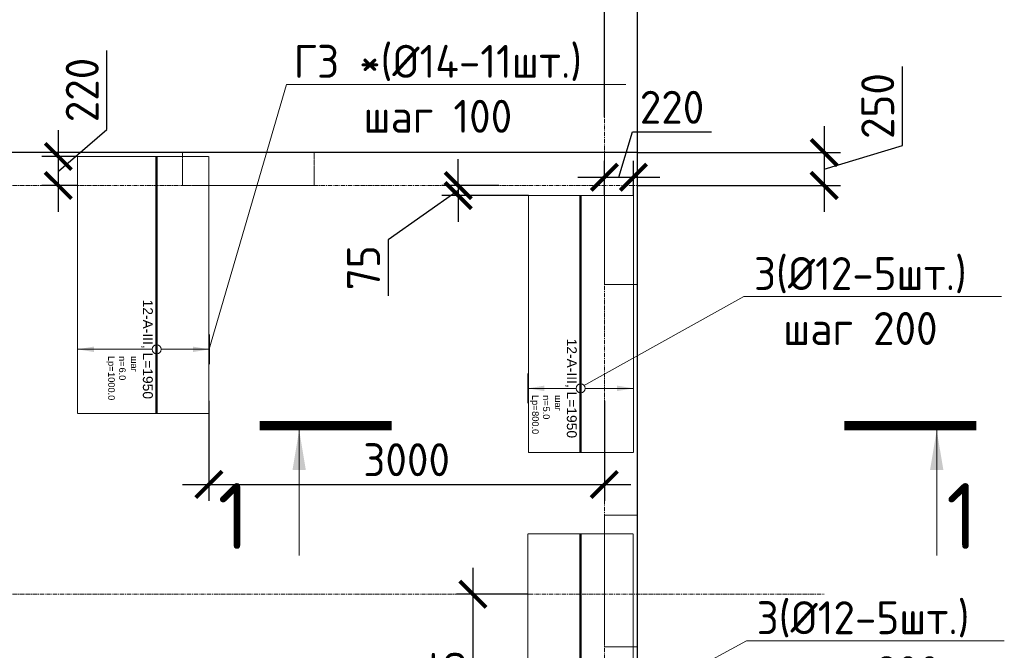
# Model space of a CAD drawing. Header units: millimetres. Extents: x -5898314 to 1055204, y -720802 to 1562611.
# Tile 336 of 362: x 148349 to 155816, y -32130 to -27346. Entities that reach past the tile are written whole.
import ezdxf
from ezdxf import colors
from ezdxf.entities.mleader import LeaderData, LeaderLine
from ezdxf.enums import TextEntityAlignment as Align
from ezdxf.math import Vec2, Vec3

# ---------------------------------------------------------------- set-up
doc = ezdxf.new("R2010")
doc.units = ezdxf.units.MM
doc.set_wipeout_variables(frame=1)
for name, pattern in [('01 Штриховая _4 мм_', [6, 3.5, -2.5]), ('______5', [1100, 800, -100, 100, -100]), ('DASHED', [7, 5, -2, 0]), ('GOST2.303 4', [7, 5, -2, 0]), ('осевая', [50.8, 31.75, -6.35, 6.35, -6.35])]:
    doc.linetypes.add(name, pattern=pattern)
for name, color, linetype, lineweight in [('907Сл Осевые', 1, 'Continuous', 0), ('АрмСтер', 2, 'Continuous', 50), ('контур распр. стерхней', 2, 'GOST2.303 4', 20), ('Оси', 40, '______5', 18), ('Перекрытие ж_бетон', 1, 'Continuous', 30), ('подоснова', 151, 'Continuous', 5), ('РАЗМЕРЫ', 1, 'Continuous', 9), ('Узлы', 7, 'Continuous', 0)]:
    doc.layers.add(name, color=color, linetype=linetype, lineweight=lineweight)
doc.layers.add('АрмСтер_атрибуты', color=2, linetype='Continuous', lineweight=0, plot=False)
doc.layers.add('Колонна_ бетон', color=7, linetype='Continuous', lineweight=50, true_color=0xb4b496)
doc.styles.add('GOST-2.304_Type-B', font='GOST_Common.ttf')
doc.styles.get("Standard").update_dxf_attribs({"font": 'arial.ttf'})
doc.styles.add('Аннотативный', font='arial.ttf')
doc.dimstyles.new('СПДС', dxfattribs={"dimscale": 100, "dimtxt": 2.5, "dimasz": 2, "dimexe": 1.25, "dimexo": 0, "dimtad": 1, "dimdec": 0, "dimrnd": 5, "dimtxsty": 'GOST-2.304_Type-B', "dimblk": 'ARCHTICK', "dimcen": 2.5, "dimdle": 2, "dimclrd": 1, "dimclre": 1, "dimclrt": 1, "dimadec": 0, "dimazin": 2, "dimtfac": 0.75, "dimtdec": 0, "dimtmove": 1, "dimatfit": 3, "dimfxl": 1, "dimtfillclr": 256, "dimtolj": 1, "dimarcsym": 1})

# ---------------------------------------------------------------- blocks, each defined once
blk = doc.blocks.new('_ArchTick')
at = {"color": 0, "linetype": 'ByBlock', "const_width": 0.15}
blk.add_lwpolyline([(-0.5, -0.5), (0.5, 0.5)], dxfattribs=at)
blk = doc.blocks.new('*D714')
at = {"layer": 'DEFPOINTS', "color": 0, "lineweight": 0, "transparency": 16777216}
for p in [(153033.4, -26153.8), (152783.4, -28084.7), (153033.4, -28354.4)]:
    blk.add_point(p, dxfattribs=at)
at = {"layer": 'РАЗМЕРЫ', "color": 1, "lineweight": -2, "transparency": 16777216}
for p, q in [((152908.4, -26153.8), (153011.5, -25810)), ((153011.5, -25810), (153611.5, -25810)), ((152783.4, -28084.7), (152783.4, -26028.8)), ((153033.4, -28354.4), (153033.4, -26028.8)), ((152583.4, -26153.8), (153233.4, -26153.8))]:
    blk.add_line(p, q, dxfattribs=at)
at = {"layer": 'РАЗМЕРЫ', "color": 1, "lineweight": -2, "transparency": 16777216, "xscale": 200, "yscale": 200, "zscale": 200, "rotation": 180}
blk.add_blockref('_ArchTick', (152783.4, -26153.8), dxfattribs=at)
at = {"layer": 'РАЗМЕРЫ', "color": 1, "lineweight": -2, "transparency": 16777216, "xscale": 200, "yscale": 200, "zscale": 200}
blk.add_blockref('_ArchTick', (153033.4, -26153.8), dxfattribs=at)
at = {"layer": 'РАЗМЕРЫ', "color": 1, "lineweight": 0, "transparency": 16777216, "insert": (153311.5, -25622.5), "char_height": 250, "attachment_point": 5, "style": 'GOST-2.304_Type-B'}
blk.add_mtext('\\A1;250', dxfattribs=at)
blk = doc.blocks.new('*D715')
at = {"layer": 'DEFPOINTS', "color": 0, "lineweight": 0, "transparency": 16777216}
for p in [(153033.4, -28354.4), (153033.4, -28604.4), (154449.6, -28604.4)]:
    blk.add_point(p, dxfattribs=at)
at = {"layer": 'РАЗМЕРЫ', "color": 1, "lineweight": -2, "transparency": 16777216}
for p, q in [((155043.3, -28301.3), (155043.3, -27701.3)), ((154449.6, -28154.4), (154449.6, -28804.4)), ((153033.4, -28354.4), (154574.6, -28354.4)), ((154449.6, -28479.4), (155043.3, -28301.3)), ((153033.4, -28604.4), (154574.6, -28604.4))]:
    blk.add_line(p, q, dxfattribs=at)
at = {"layer": 'РАЗМЕРЫ', "color": 1, "lineweight": -2, "transparency": 16777216, "xscale": 200, "yscale": 200, "zscale": 200}
for p, rotation in [((154449.6, -28354.4), 90), ((154449.6, -28604.4), 270)]:
    blk.add_blockref('_ArchTick', p, dxfattribs=dict(at, rotation=rotation))
at = {"layer": 'РАЗМЕРЫ', "color": 1, "lineweight": 0, "transparency": 16777216, "insert": (154855.8, -28001.3), "char_height": 250, "attachment_point": 5, "rotation": 90, "style": 'GOST-2.304_Type-B'}
blk.add_mtext('\\A1;250', dxfattribs=at)
blk = doc.blocks.new('подложка стн 1-го этажа')
at = {"layer": 'Колонна_ бетон', "color": 252, "linetype": 'DASHED', "lineweight": 0, "ltscale": 0.5, "true_color": 0x939598, "transparency": 33554687}
for p, q in [((55093.8, 26361.8, -200), (55093.8, 26361.8, -200)), ((55093.8, 26361.8, -200), (55093.8, 26361.8, -200)), ((54843.8, 26111.8, -200), (54843.8, 26111.8, -200)), ((54843.8, 26111.8, -200), (54843.8, 26111.8, -200))]:
    blk.add_line(p, q, dxfattribs=at)
for points, elevation in [([(51643.8, 26362.2), (52643.5, 26362.2), (52643.5, 26111.8), (51643.8, 26111.8)], -360), ([(51643.8, 26362.2), (52643.5, 26362.2), (52643.5, 26111.8), (51643.8, 26111.8)], -360), ([(54843.9, 26361.8), (55093.9, 26361.8), (55093.9, 25361.5), (54843.9, 25361.5)], -560), ([(54843.9, 26361.8), (55093.9, 26361.8), (55093.9, 25361.5), (54843.9, 25361.5)], -560), ([(54843.9, 23611.8), (55093.8, 23611.8), (55093.8, 22611.8), (54843.9, 22611.8)], -360), ([(54843.9, 23611.8), (55093.9, 23611.8), (55093.9, 22611.8), (54843.9, 22611.8)], -560), ([(54843.9, 23611.8), (55093.8, 23611.8), (55093.8, 22611.8), (54843.9, 22611.8)], -360), ([(54843.9, 23611.8), (55093.9, 23611.8), (55093.9, 22611.8), (54843.9, 22611.8)], -560)]:
    blk.add_lwpolyline(points, close=True, dxfattribs=dict(at, elevation=elevation))
blk = doc.blocks.new('оси блок 2')
at = {"layer": 'Оси', "color": 16, "linetype": 'осевая', "lineweight": 0, "transparency": 33554687}
for p, q in [((-38904.7, -322543), (-38904.7, -347914.1)), ((-89822.3, -326301.3), (-37238.5, -326301.3)), ((-89822.3, -329401.3), (-37238.5, -329401.3))]:
    blk.add_line(p, q, dxfattribs=at)
blk = doc.blocks.new('_None')
blk = doc.blocks.new('*U1016')
at = {"layer": 'РАЗМЕРЫ'}
for p, q in [((112.5, 400), (-112.5, 400)), ((112.5, -600), (-112.5, -600))]:
    blk.add_line(p, q, dxfattribs=at)
at = {"layer": 'РАЗМЕРЫ', "ltscale": 15}
blk.add_line((0, -600), (0, 400), dxfattribs=at)
at = {"layer": 'РАЗМЕРЫ'}
for points in [[(0, 400), (20.9, 274.8), (-20.9, 274.8)], [(0, -600), (20.9, -474.8), (-20.9, -474.8)]]:
    blk.add_solid(points, dxfattribs=at)
at = {"layer": 'АрмСтер_атрибуты', "color": 215, "ltscale": 15, "style": 'Аннотативный'}
for s, p in [('шаг', (51.4, -194.2)), ('n=', (51.4, -285.1)), ('Lр=', (50.2, -367.8))]:
    blk.add_text(s, height=50, dxfattribs=at).set_placement(p)
at = {"layer": 'АрмСтер_атрибуты', "style": 'Аннотативный', "flags": 8}
blk.add_attdef('ПОЗ', (110, 29.6), '', height=75, dxfattribs=at)
at = {"layer": 'АрмСтер_атрибуты', "flags": 9}
for tag, p in [('МАССА', (-1033.5, -10.5)), ('ОБОЗНАЧЕНИЕ', (-1033.5, -124.4))]:
    blk.add_attdef(tag, p, '', height=75, dxfattribs=at)
at = {"layer": 'АрмСтер_атрибуты', "color": 215, "style": 'Аннотативный'}
for tag, p, flags in [('ШАГ', (190.9, -194.2), 10), ('КОЛ', (138, -285.1), 8), ('ШИРИНА', (172.9, -367.8), 8)]:
    blk.add_attdef(tag, p, '', height=50, dxfattribs=dict(at, flags=flags))
at = {"linetype": 'Continuous', "lineweight": 0}
blk.add_wipeout([(35, 0), (28.3, 20.6), (10.8, 33.3), (-10.8, 33.3), (-28.3, 20.6), (-35, 0), (-28.3, -20.6), (-10.8, -33.3), (10.8, -33.3), (28.3, -20.6)], dxfattribs=at)
at = {"color": 0, "linetype": 'ByBlock', "lineweight": -2, "ltscale": 100}
blk.add_line((-1462.5, 0), (487.5, 0), dxfattribs=at)
at = {"layer": 'РАЗМЕРЫ'}
blk.add_circle((0, 0), 35, dxfattribs=at)
at = {"layer": 'АрмСтер_атрибуты', "style": 'Аннотативный', "flags": 8}
blk.add_attdef('НАИМЕНОВАНИЕ', text='', height=75, dxfattribs=at).set_placement((0, -29.3), align=Align.TOP_CENTER)
blk = doc.blocks.new('*U1017')
at = {"layer": 'РАЗМЕРЫ'}
for p, q in [((112.5, 400), (-112.5, 400)), ((112.5, -400), (-112.5, -400))]:
    blk.add_line(p, q, dxfattribs=at)
at = {"layer": 'РАЗМЕРЫ', "ltscale": 15}
blk.add_line((0, -400), (0, 400), dxfattribs=at)
at = {"layer": 'РАЗМЕРЫ'}
for points in [[(0, 400), (20.9, 274.8), (-20.9, 274.8)], [(0, -400), (20.9, -274.8), (-20.9, -274.8)]]:
    blk.add_solid(points, dxfattribs=at)
at = {"layer": 'АрмСтер_атрибуты', "color": 215, "ltscale": 15, "style": 'Аннотативный'}
for s, p in [('шаг', (51.4, -194.2)), ('n=', (51.4, -285.1)), ('Lр=', (50.2, -367.8))]:
    blk.add_text(s, height=50, dxfattribs=at).set_placement(p)
at = {"layer": 'АрмСтер_атрибуты', "style": 'Аннотативный', "flags": 8}
blk.add_attdef('ПОЗ', (110, 29.6), '', height=75, dxfattribs=at)
at = {"layer": 'АрмСтер_атрибуты', "color": 215, "style": 'Аннотативный'}
for tag, p, flags in [('ШАГ', (190.9, -194.2), 10), ('КОЛ', (138, -285.1), 8), ('ШИРИНА', (172.9, -367.8), 8)]:
    blk.add_attdef(tag, p, '', height=50, dxfattribs=dict(at, flags=flags))
at = {"layer": 'АрмСтер_атрибуты', "flags": 9}
for tag, p in [('МАССА', (-1033.5, -810.5)), ('ОБОЗНАЧЕНИЕ', (-1033.5, -924.4))]:
    blk.add_attdef(tag, p, '', height=75, dxfattribs=at)
at = {"linetype": 'Continuous', "lineweight": 0}
blk.add_wipeout([(35, 0), (28.3, 20.6), (10.8, 33.3), (-10.8, 33.3), (-28.3, 20.6), (-35, 0), (-28.3, -20.6), (-10.8, -33.3), (10.8, -33.3), (28.3, -20.6)], dxfattribs=at)
at = {"color": 0, "linetype": 'ByBlock', "lineweight": -2, "ltscale": 100}
blk.add_line((-1462.5, 0), (487.5, 0), dxfattribs=at)
at = {"layer": 'РАЗМЕРЫ'}
blk.add_circle((0, 0), 35, dxfattribs=at)
at = {"layer": 'АрмСтер_атрибуты', "style": 'Аннотативный', "flags": 8}
blk.add_attdef('НАИМЕНОВАНИЕ', text='', height=75, dxfattribs=at).set_placement((0, -29.3), align=Align.TOP_CENTER)
blk = doc.blocks.new('*U1013')
at = {"layer": 'РАЗМЕРЫ'}
for p, q in [((112.5, 400), (-112.5, 400)), ((112.5, -400), (-112.5, -400))]:
    blk.add_line(p, q, dxfattribs=at)
at = {"layer": 'РАЗМЕРЫ', "ltscale": 15}
blk.add_line((0, -400), (0, 400), dxfattribs=at)
at = {"layer": 'РАЗМЕРЫ'}
for points in [[(0, 400), (20.9, 274.8), (-20.9, 274.8)], [(0, -400), (20.9, -274.8), (-20.9, -274.8)]]:
    blk.add_solid(points, dxfattribs=at)
at = {"layer": 'АрмСтер_атрибуты', "color": 215, "ltscale": 15, "style": 'Аннотативный'}
for s, p in [('шаг', (51.4, -194.2)), ('n=', (51.4, -285.1)), ('Lр=', (50.2, -367.8))]:
    blk.add_text(s, height=50, dxfattribs=at).set_placement(p)
at = {"layer": 'АрмСтер_атрибуты', "style": 'Аннотативный', "flags": 8}
blk.add_attdef('ПОЗ', (110, 29.6), '', height=75, dxfattribs=at)
at = {"layer": 'АрмСтер_атрибуты', "color": 215, "style": 'Аннотативный'}
for tag, p, flags in [('ШАГ', (190.9, -194.2), 10), ('КОЛ', (138, -285.1), 8), ('ШИРИНА', (172.9, -367.8), 8)]:
    blk.add_attdef(tag, p, '', height=50, dxfattribs=dict(at, flags=flags))
at = {"layer": 'АрмСтер_атрибуты', "flags": 9}
for tag, p in [('МАССА', (-1033.5, -810.5)), ('ОБОЗНАЧЕНИЕ', (-1033.5, -924.4))]:
    blk.add_attdef(tag, p, '', height=75, dxfattribs=at)
at = {"linetype": 'Continuous', "lineweight": 0}
blk.add_wipeout([(35, 0), (28.3, 20.6), (10.8, 33.3), (-10.8, 33.3), (-28.3, 20.6), (-35, 0), (-28.3, -20.6), (-10.8, -33.3), (10.8, -33.3), (28.3, -20.6)], dxfattribs=at)
at = {"color": 0, "linetype": 'ByBlock', "lineweight": -2, "ltscale": 100}
blk.add_line((-1462.5, 0), (487.5, 0), dxfattribs=at)
at = {"layer": 'РАЗМЕРЫ'}
blk.add_circle((0, 0), 35, dxfattribs=at)
at = {"layer": 'АрмСтер_атрибуты', "style": 'Аннотативный', "flags": 8}
blk.add_attdef('НАИМЕНОВАНИЕ', text='', height=75, dxfattribs=at).set_placement((0, -29.3), align=Align.TOP_CENTER)
blk = doc.blocks.new('*D1096')
at = {"layer": '907Сл Осевые', "color": 1, "lineweight": -2, "transparency": 16777216}
for p, q in [((151786.2, -31504.4), (151786.2, -33397.3)), ((152202.3, -31704.4), (151661.2, -31704.4)), ((152202.3, -33197.3), (151661.2, -33197.3))]:
    blk.add_line(p, q, dxfattribs=at)
at = {"layer": 'DEFPOINTS', "color": 0, "lineweight": 0, "transparency": 16777216}
for p in [(152202.3, -31704.4), (151786.2, -33197.3), (152202.3, -33197.3)]:
    blk.add_point(p, dxfattribs=at)
at = {"layer": '907Сл Осевые', "color": 1, "lineweight": -2, "transparency": 16777216, "xscale": 200, "yscale": 200, "zscale": 200}
for p, rotation in [((151786.2, -31704.4), 90), ((151786.2, -33197.3), 270)]:
    blk.add_blockref('_ArchTick', p, dxfattribs=dict(at, rotation=rotation))
at = {"layer": '907Сл Осевые', "color": 1, "lineweight": 0, "transparency": 16777216, "insert": (151598.7, -32450.8), "char_height": 250, "attachment_point": 5, "rotation": 90, "style": 'GOST-2.304_Type-B'}
blk.add_mtext('\\A1;1495', dxfattribs=at)
blk = doc.blocks.new('*D1097')
at = {"layer": '907Сл Осевые', "color": 1, "lineweight": -2, "transparency": 16777216}
for p, q in [((152892.8, -28541.9), (152995.9, -28198.1)), ((152995.9, -28198.1), (153595.9, -28198.1)), ((152782.8, -28680.5), (152782.8, -28416.9)), ((153002.7, -28680.5), (153002.7, -28416.9)), ((152582.8, -28541.9), (153202.7, -28541.9))]:
    blk.add_line(p, q, dxfattribs=at)
at = {"layer": 'DEFPOINTS', "color": 0, "lineweight": 0, "transparency": 16777216}
for p in [(153002.7, -28541.9), (152782.8, -28680.5), (153002.7, -28680.5)]:
    blk.add_point(p, dxfattribs=at)
at = {"layer": '907Сл Осевые', "color": 1, "lineweight": -2, "transparency": 16777216, "xscale": 200, "yscale": 200, "zscale": 200, "rotation": 180}
blk.add_blockref('_ArchTick', (152782.8, -28541.9), dxfattribs=at)
at = {"layer": '907Сл Осевые', "color": 1, "lineweight": -2, "transparency": 16777216, "xscale": 200, "yscale": 200, "zscale": 200}
blk.add_blockref('_ArchTick', (153002.7, -28541.9), dxfattribs=at)
at = {"layer": '907Сл Осевые', "color": 1, "lineweight": 0, "transparency": 16777216, "insert": (153295.9, -28010.6), "char_height": 250, "attachment_point": 5, "style": 'GOST-2.304_Type-B'}
blk.add_mtext('\\A1;220', dxfattribs=at)
blk = doc.blocks.new('*D1098')
at = {"layer": '907Сл Осевые', "color": 1, "lineweight": -2, "transparency": 16777216}
for p, q in [((151675.1, -28604.4), (151675.1, -28404.4)), ((151675.1, -28642.4), (151143.8, -29015.9)), ((151983.3, -28604.4), (151550.1, -28604.4)), ((151675.1, -28604.4), (151675.1, -28680.5)), ((151675.1, -28604.4), (151675.1, -28680.5)), ((152208.4, -28680.5), (151550.1, -28680.5)), ((151675.1, -28680.5), (151675.1, -28880.5)), ((151143.8, -29015.9), (151143.8, -29439.8))]:
    blk.add_line(p, q, dxfattribs=at)
at = {"layer": 'DEFPOINTS', "color": 0, "lineweight": 0, "transparency": 16777216}
for p in [(151983.3, -28604.4), (151675.1, -28680.5), (152208.4, -28680.5)]:
    blk.add_point(p, dxfattribs=at)
at = {"layer": '907Сл Осевые', "color": 1, "lineweight": -2, "transparency": 16777216, "xscale": 200, "yscale": 200, "zscale": 200}
for p, rotation in [((151675.1, -28604.4), 270), ((151675.1, -28680.5), 90)]:
    blk.add_blockref('_ArchTick', p, dxfattribs=dict(at, rotation=rotation))
at = {"layer": '907Сл Осевые', "color": 1, "lineweight": 0, "transparency": 16777216, "insert": (150956.3, -29227.9), "char_height": 250, "attachment_point": 5, "rotation": 90, "style": 'GOST-2.304_Type-B'}
blk.add_mtext('\\A1;75', dxfattribs=at)
blk = doc.blocks.new('*D1099')
at = {"layer": '907Сл Осевые', "color": 1, "lineweight": -2, "transparency": 16777216}
for p, q in [((149010.2, -28179.7), (149010.2, -27579.7)), ((148641.8, -28494.4), (149010.2, -28179.7)), ((148641.8, -28804.4), (148641.8, -28184.3)), ((148787.4, -28384.3), (148516.8, -28384.3)), ((148782.4, -28604.4), (148516.8, -28604.4))]:
    blk.add_line(p, q, dxfattribs=at)
at = {"layer": 'DEFPOINTS', "color": 0, "lineweight": 0, "transparency": 16777216}
for p in [(148641.8, -28384.3), (148787.4, -28384.3), (148782.4, -28604.4)]:
    blk.add_point(p, dxfattribs=at)
at = {"layer": '907Сл Осевые', "color": 1, "lineweight": -2, "transparency": 16777216, "xscale": 200, "yscale": 200, "zscale": 200}
for p, rotation in [((148641.8, -28384.3), 90), ((148641.8, -28604.4), 270)]:
    blk.add_blockref('_ArchTick', p, dxfattribs=dict(at, rotation=rotation))
at = {"layer": '907Сл Осевые', "color": 1, "lineweight": 0, "transparency": 16777216, "insert": (148822.7, -27879.7), "char_height": 250, "attachment_point": 5, "rotation": 90, "style": 'GOST-2.304_Type-B'}
blk.add_mtext('\\A1;220', dxfattribs=at)
blk = doc.blocks.new('*D1100')
at = {"layer": '907Сл Осевые', "color": 1, "lineweight": -2, "transparency": 16777216}
for p, q in [((149783.6, -30236.7), (149783.6, -30996.8)), ((152782.8, -30236.7), (152782.8, -30996.8)), ((149583.6, -30871.8), (152982.8, -30871.8))]:
    blk.add_line(p, q, dxfattribs=at)
at = {"layer": 'DEFPOINTS', "color": 0, "lineweight": 0, "transparency": 16777216}
for p in [(149783.6, -30236.7), (152782.8, -30236.7), (152782.8, -30871.8)]:
    blk.add_point(p, dxfattribs=at)
at = {"layer": '907Сл Осевые', "color": 1, "lineweight": -2, "transparency": 16777216, "xscale": 200, "yscale": 200, "zscale": 200, "rotation": 180}
blk.add_blockref('_ArchTick', (149783.6, -30871.8), dxfattribs=at)
at = {"layer": '907Сл Осевые', "color": 1, "lineweight": -2, "transparency": 16777216, "xscale": 200, "yscale": 200, "zscale": 200}
blk.add_blockref('_ArchTick', (152782.8, -30871.8), dxfattribs=at)
at = {"layer": '907Сл Осевые', "color": 1, "lineweight": 0, "transparency": 16777216, "insert": (151283.2, -30684.3), "char_height": 250, "attachment_point": 5, "style": 'GOST-2.304_Type-B'}
blk.add_mtext('\\A1;3000', dxfattribs=at)

msp = doc.modelspace()

# ---------------------------------------------------------------- linework, layer by layer
at = {"layer": 'контур распр. стерхней', "linetype": '01 Штриховая _4 мм_'}
for points in [[(148787.38, -30334.34), (148787.38, -28384.34), (149783.57, -28384.35), (149783.57, -30334.35)], [(152208.39, -30630.48), (152208.39, -28680.48), (153002.75, -28680.49), (153002.75, -30630.49)], [(152202.33, -33197.3), (152202.33, -31247.3), (153002.33, -31247.31), (153002.33, -33197.31)]]:
    msp.add_lwpolyline(points, close=True, dxfattribs=at)
at = {"layer": 'Перекрытие ж_бетон'}
msp.add_lwpolyline([(149983.35, -45254.44), (153033.35, -45254.44), (153033.35, -28354.44), (146343.35, -28354.44)], dxfattribs=at)
at = {"layer": 'Узлы', "color": 1, "linetype": 'Continuous', "lineweight": 0}
for p, q in [((150467.88, -30461.73, 3100), (150467.88, -31411.73, 3100)), ((150468.47, -30461.78, 3100), (150468.47, -31411.78, 3100)), ((155303.02, -30461.73, 3100), (155303.02, -31411.73, 3100)), ((155303.6, -30461.78, 3100), (155303.6, -31411.78, 3100))]:
    msp.add_line(p, q, dxfattribs=at)
at = {"layer": 'Узлы', "color": 1, "linetype": 'Continuous', "lineweight": 0, "const_width": 70, "elevation": 3100}
for points in [[(150167.88, -30426.73), (151167.88, -30426.73)], [(150168.47, -30426.78), (151168.47, -30426.78)], [(155603.02, -30426.73), (154603.02, -30426.73)], [(155603.6, -30426.78), (154603.6, -30426.78)]]:
    msp.add_lwpolyline(points, dxfattribs=at)
at = {"layer": 'Узлы', "color": 1, "linetype": 'Continuous', "lineweight": 0}
for points in [[(150467.88, -30461.73, 3100), (150417.6, -30762.18, 3100), (150518.15, -30762.18, 3100)], [(150468.47, -30461.78, 3100), (150418.19, -30762.23, 3100), (150518.74, -30762.23, 3100)], [(155303.02, -30461.73, 3100), (155252.74, -30762.18, 3100), (155353.29, -30762.18, 3100)], [(155303.6, -30461.78, 3100), (155253.33, -30762.23, 3100), (155353.88, -30762.23, 3100)]]:
    msp.add_solid(points, dxfattribs=at)

# ---------------------------------------------------------------- block references
at = {"layer": 'Перекрытие ж_бетон'}
msp.add_blockref('подложка стн 1-го этажа', (97939.43, -54716.23, 560), dxfattribs=at)
at = {"layer": 'подоснова', "color": 2, "ltscale": 0.3}
msp.add_blockref('оси блок 2', (191688.07, 297696.88), dxfattribs=at)

# ---------------------------------------------------------------- texts
at = {"layer": 'Узлы', "color": 1, "linetype": 'Continuous', "lineweight": 0, "char_height": 500, "attachment_point": 5, "style": 'GOST-2.304_Type-B'}
for insert in [(149970.1, -31111.78, 3100), (155495, -31111.73, 3100)]:
    msp.add_mtext_dynamic_manual_height_columns('1', width=723.8798, gutter_width=25, heights=[0], dxfattribs=dict(at, insert=insert))

# ---------------------------------------------------------------- dimensions: what is measured, and where the dimension line sits
at = {"layer": 'РАЗМЕРЫ', "color": 1, "lineweight": 0}
dim = msp.add_linear_dim(base=(153033.35, -26153.76), p1=(152783.35, -28084.66), p2=(153033.35, -28354.44), dimstyle='СПДС', override={"dimtxt": 2.5, "dimrnd": 5}, dxfattribs=at)
dim.commit()
dim.dimension.update_dxf_attribs({"geometry": '*D714', "text_midpoint": (153073.98, -25622.51)})
dim = msp.add_linear_dim(base=(154449.57, -28604.44), p1=(153033.35, -28354.44), p2=(153033.35, -28604.44), angle=90, dimstyle='СПДС', override={"dimtxt": 2.5, "dimrnd": 5}, dxfattribs=at)
dim.commit()
dim.dimension.update_dxf_attribs({"geometry": '*D715', "text_midpoint": (154855.82, -28238.81)})

# ---------------------------------------------------------------- leaders
at = {"layer": 'подоснова', "color": 5, "lineweight": 0, "ltscale": 0.3}
ml = msp.add_multileader_mtext('Standard', dxfattribs=at)
ml.set_content('12(%%C16-9шт.)\\Pшаг 200', color=5, style='GOST-2.304_Type-B')
ml.set_leader_properties(color=256, linetype='ByLayer', lineweight=15)
ml.set_arrow_properties(name='NONE')
ml.build(insert=Vec2(0, 0))
ml.multileader.update_dxf_attribs({"text_left_attachment_type": 6, "text_right_attachment_type": 6, "dogleg_length": 0.1, "arrow_head_size": 18})
ctx = ml.context
ctx.base_point, ctx.char_height, ctx.arrow_head_size, ctx.landing_gap_size, ctx.plane_origin = Vec3(147074.05, -25109.23, 180), 250, 18, 20, Vec3(137792.35, -22985.77, 180)
ctx.left_attachment, ctx.right_attachment, ctx.text_align_type = 6, 6, 1
notes = []
notes.append((ctx, [(0, (1, 1, 0), (147073.95, -25109.23, 180), (1, 0), 0.1, [(0, [(145683.88, -28583.2, 180)], 0, [])])]))
ctx.mtext.insert, ctx.mtext.alignment, ctx.mtext.flow_direction = Vec3(148019.05, -24809.23, 180), 2, 5
at = {"layer": 'подоснова', "color": 2, "lineweight": 0, "ltscale": 0.3}
ml = msp.add_multileader_mtext('Standard', dxfattribs=at)
ml.set_content(' Г1*(%%C12-7шт.)\\Pшаг 100', color=2, style='GOST-2.304_Type-B')
ml.set_leader_properties(color=256, linetype='ByLayer', lineweight=15)
ml.set_arrow_properties(name='NONE')
ml.build(insert=Vec2(0, 0))
ml.multileader.update_dxf_attribs({"text_left_attachment_type": 6, "text_right_attachment_type": 6, "dogleg_length": 0.1, "arrow_head_size": 18})
ctx = ml.context
ctx.base_point, ctx.char_height, ctx.arrow_head_size, ctx.landing_gap_size, ctx.plane_origin = Vec3(148529.68, -26077.1, 180), 250, 18, 20, Vec3(138223.2, -24862.62, 180)
ctx.left_attachment, ctx.right_attachment, ctx.text_align_type = 6, 6, 1
notes.append((ctx, [(0, (1, 1, 0), (148529.58, -26077.1, 180), (1, 0), 0.1, [(0, [(146607.93, -29854.32, 180)], 0, [])])]))
ctx.mtext.insert, ctx.mtext.alignment, ctx.mtext.flow_direction = Vec3(149615.59, -25777.1, 180), 2, 5
ml = msp.add_multileader_mtext('Standard', dxfattribs=at)
ml.set_content('Г3 *(%%C14-11шт.)\\Pшаг 100', color=2, style='GOST-2.304_Type-B')
ml.set_leader_properties(color=256, linetype='ByLayer', lineweight=15)
ml.set_arrow_properties(name='NONE')
ml.build(insert=Vec2(0, 0))
ml.multileader.update_dxf_attribs({"text_left_attachment_type": 6, "text_right_attachment_type": 6, "dogleg_length": 0.1, "arrow_head_size": 18})
ctx = ml.context
ctx.base_point, ctx.char_height, ctx.arrow_head_size, ctx.landing_gap_size, ctx.plane_origin = Vec3(150371.29, -27837.11, 180), 250, 18, 20, Vec3(141089.59, -23105.57, 180)
ctx.left_attachment, ctx.right_attachment, ctx.text_align_type = 6, 6, 1
notes.append((ctx, [(0, (1, 1, 0), (150371.19, -27837.11, 180), (1, 0), 0.1, [(0, [(149782.85, -29852.85, 180)], 0, [])])]))
ctx.mtext.insert, ctx.mtext.alignment, ctx.mtext.flow_direction = Vec3(151519.7, -27537.11, 180), 2, 5
at = {"layer": 'подоснова', "color": 4, "lineweight": 0, "ltscale": 0.3}
ml = msp.add_multileader_mtext('Standard', dxfattribs=at)
ml.set_content('3(%%C12-5шт.)\\Pшаг 200', color=4, style='GOST-2.304_Type-B')
ml.set_leader_properties(color=256, linetype='ByLayer', lineweight=15)
ml.set_arrow_properties(name='NONE')
ml.build(insert=Vec2(0, 0))
ml.multileader.update_dxf_attribs({"text_left_attachment_type": 6, "text_right_attachment_type": 6, "dogleg_length": 0.1, "arrow_head_size": 18})
ctx = ml.context
ctx.base_point, ctx.char_height, ctx.arrow_head_size, ctx.landing_gap_size, ctx.plane_origin = Vec3(153841.91, -29446.99, 180), 250, 18, 20, Vec3(144560.21, -24715.44, 180)
ctx.left_attachment, ctx.right_attachment, ctx.text_align_type = 6, 6, 1
notes.append((ctx, [(0, (1, 1, 0), (153841.81, -29446.99, 180), (1, 0), 0.1, [(0, [(152573.77, -30151.59, 180)], 0, [])])]))
ctx.mtext.insert, ctx.mtext.alignment, ctx.mtext.flow_direction = Vec3(154724.41, -29146.99, 180), 2, 5
ml = msp.add_multileader_mtext('Standard', dxfattribs=at)
ml.set_content('3(%%C12-5шт.)\\Pшаг 200', color=4, style='GOST-2.304_Type-B')
ml.set_leader_properties(color=256, linetype='ByLayer', lineweight=15)
ml.set_arrow_properties(name='NONE')
ml.build(insert=Vec2(0, 0))
ml.multileader.update_dxf_attribs({"text_left_attachment_type": 6, "text_right_attachment_type": 6, "dogleg_length": 0.1, "arrow_head_size": 18})
ctx = ml.context
ctx.base_point, ctx.char_height, ctx.arrow_head_size, ctx.landing_gap_size, ctx.plane_origin = Vec3(153862.12, -32057.77, 180), 250, 18, 20, Vec3(144580.42, -27326.23, 180)
ctx.left_attachment, ctx.right_attachment, ctx.text_align_type = 6, 6, 1
notes.append((ctx, [(0, (1, 1, 0), (153862.02, -32057.77, 180), (1, 0), 0.1, [(0, [(152655.24, -32709.74, 180)], 0, [])])]))
ctx.mtext.insert, ctx.mtext.alignment, ctx.mtext.flow_direction = Vec3(154744.62, -31757.77, 180), 2, 5
for ctx, leaders in notes:
    for number, flags, end, landing, length, lines in leaders:
        leader = LeaderData()
        leader.index, (leader.has_last_leader_line, leader.has_dogleg_vector, leader.attachment_direction) = number, flags
        leader.last_leader_point, leader.dogleg_vector, leader.dogleg_length = Vec3(end), Vec3(landing), length
        for number, points, colour, breaks in lines:
            line = LeaderLine()
            line.index, line.vertices, line.color, line.breaks = number, Vec3.list(points), colors.encode_raw_color(colour), breaks
            leader.lines.append(line)
        ctx.leaders.append(leader)

# ---------------------------------------------------------------- next in the draw order: block references
at = {"layer": 'АрмСтер', "ltscale": 15}
ref = msp.add_blockref('*U1016', (149387.38, -29846.85), dxfattribs=dict(at, rotation=270))
ref.add_attrib('НАИМЕНОВАНИЕ', '12-A-III, L=1950', dxfattribs={"layer": 'АрмСтер_атрибуты', "height": 75, "rotation": 270, "style": 'Аннотативный', "flags": 8}).set_placement((149358.04, -29846.85), align=Align.TOP_CENTER)
ref.add_attrib('КОЛ', '6.0', (149102.25, -29984.9), dxfattribs={"layer": 'АрмСтер_атрибуты', "color": 215, "height": 50, "rotation": 270, "style": 'Аннотативный', "flags": 8})
ref.add_attrib('ШИРИНА', '1000.0', (149019.58, -30019.74), dxfattribs={"layer": 'АрмСтер_атрибуты', "color": 215, "height": 50, "rotation": 270, "style": 'Аннотативный', "flags": 8})
ref = msp.add_blockref('*U1013', (152602.75, -30142.99), dxfattribs=dict(at, rotation=270))
ref.add_attrib('НАИМЕНОВАНИЕ', '12-A-III, L=1950', dxfattribs={"layer": 'АрмСтер_атрибуты', "height": 75, "rotation": 270, "style": 'Аннотативный', "flags": 8}).set_placement((152573.41, -30142.99), align=Align.TOP_CENTER)
ref.add_attrib('КОЛ', '5.0', (152317.62, -30281.04), dxfattribs={"layer": 'АрмСтер_атрибуты', "color": 215, "height": 50, "rotation": 270, "style": 'Аннотативный', "flags": 8})
ref.add_attrib('ШИРИНА', '800.0', (152234.95, -30315.88), dxfattribs={"layer": 'АрмСтер_атрибуты', "color": 215, "height": 50, "rotation": 270, "style": 'Аннотативный', "flags": 8})
ref = msp.add_blockref('*U1017', (152602.33, -32709.81), dxfattribs=dict(at, rotation=270))
ref.add_attrib('НАИМЕНОВАНИЕ', '12-A-III, L=1950', dxfattribs={"layer": 'АрмСтер_атрибуты', "height": 75, "rotation": 270, "style": 'Аннотативный', "flags": 8}).set_placement((152572.99, -32709.81), align=Align.TOP_CENTER)
ref.add_attrib('КОЛ', '5.0', (152317.2, -32847.86), dxfattribs={"layer": 'АрмСтер_атрибуты', "color": 215, "height": 50, "rotation": 270, "style": 'Аннотативный', "flags": 8})
ref.add_attrib('ШИРИНА', '800.0', (152234.53, -32882.69), dxfattribs={"layer": 'АрмСтер_атрибуты', "color": 215, "height": 50, "rotation": 270, "style": 'Аннотативный', "flags": 8})

# ---------------------------------------------------------------- next in the draw order: dimensions: what is measured, and where the dimension line sits
at = {"layer": '907Сл Осевые', "lineweight": 0}
for base, p1, p2, picture, middle in [((148641.85, -28384.34), (148782.38, -28604.38), (148787.38, -28384.34), '*D1099', (149010.21, -28117.18)), ((151675.07, -28680.48), (151983.34, -28604.38), (152208.39, -28680.48), '*D1098', (151143.82, -29078.44))]:
    dim = msp.add_linear_dim(base=base, p1=p1, p2=p2, angle=90, dimstyle='СПДС', override={"dimtxt": 2.5}, dxfattribs=at)
    dim.commit()
    dim.dimension.update_dxf_attribs({"geometry": picture, "text_midpoint": middle, "dimtype": 160})
for base, p1, p2, picture, middle in [((153002.75, -28541.89), (152782.76, -28680.49), (153002.75, -28680.49), '*D1097', (153058.38, -28010.64)), ((152782.76, -30871.8), (149783.57, -30236.7), (152782.76, -30236.7), '*D1100', (151283.17, -30684.3))]:
    dim = msp.add_linear_dim(base=base, p1=p1, p2=p2, dimstyle='СПДС', override={"dimtxt": 2.5}, dxfattribs=at)
    dim.commit()
    dim.dimension.update_dxf_attribs({"geometry": picture, "text_midpoint": middle})
dim = msp.add_linear_dim(base=(151786.2, -33197.3), p1=(152202.33, -31704.38), p2=(152202.33, -33197.3), angle=90, dimstyle='СПДС', override={"dimtxt": 2.5}, dxfattribs=at)
dim.commit()
dim.dimension.update_dxf_attribs({"geometry": '*D1096', "text_midpoint": (151598.7, -32450.84)})

doc.saveas('drawing.dxf')
